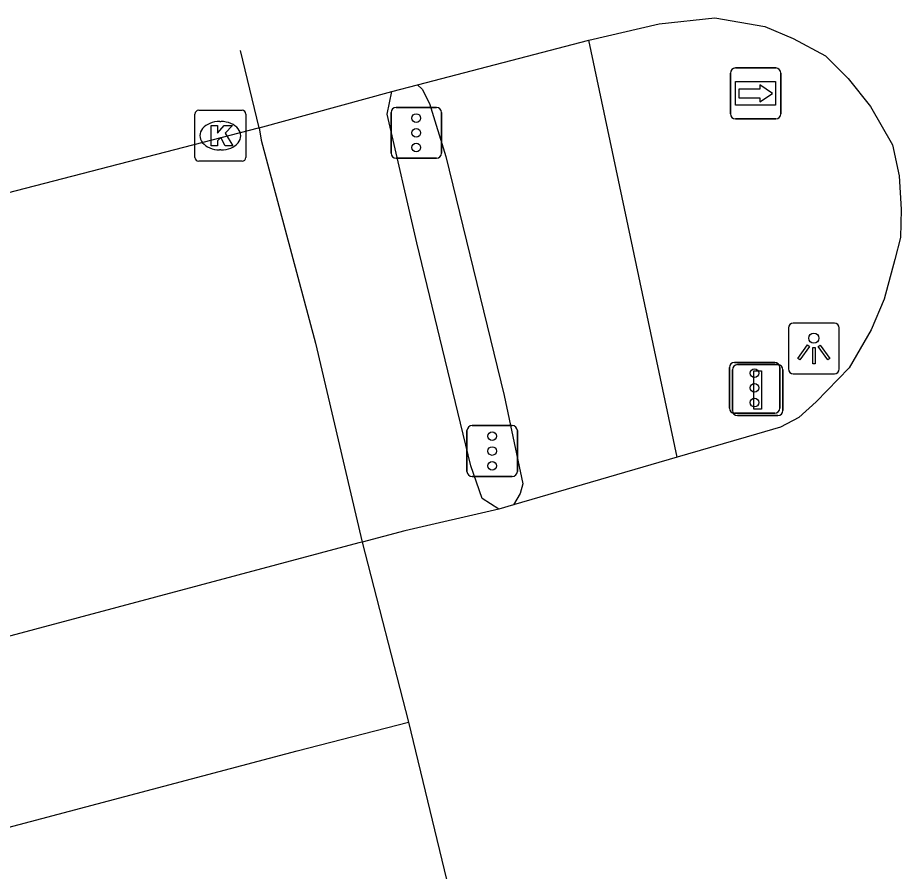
# Model space of a CAD drawing. Extents: x 162880 to 165536, y 384011 to 385179.
# Drawn here: x 164563.89 to 164581.26, y 385079.96 to 385096.73 of the extents above; entities that cross this region are included whole.
import ezdxf

# ---------------------------------------------------------------- set-up
doc = ezdxf.new("R2010")
doc.units = 0
for name, color, linetype in [('IMGEO_Fietspad_open', 7, 'Continuous'), ('IMGEO_Kolk', 7, 'Continuous'), ('IMGEO_Lichtpunt', 7, 'Continuous'), ('IMGEO_Portaal', 7, 'Continuous'), ('IMGEO_Rijbaan_regionaal_gesloten', 7, 'Continuous'), ('IMGEO_Verkeersregelinstallatiepaal', 7, 'Continuous'), ('IMGEO_Voetpad_open', 7, 'Continuous'), ('IMGEO_Wegwijzer', 7, 'Continuous')]:
    doc.layers.add(name, color=color, linetype=linetype)

msp = doc.modelspace()

# ---------------------------------------------------------------- linework, layer by layer
at = {"layer": 'IMGEO_Fietspad_open'}
for points in [[(164576.85, 385088.096), (164575.531, 385094.315), (164575.112, 385096.289)], [(164571.75, 385095.414), (164571.842, 385095.329), (164571.985, 385095.044), (164572.306, 385094.007), (164573.448, 385089.306), (164573.821, 385087.57), (164573.765, 385087.385), (164573.633, 385087.161)]]:
    msp.add_lwpolyline(points, dxfattribs=at)
at = {"layer": 'IMGEO_Kolk'}
for p, q in [((164567.373, 385093.988), (164567.373, 385094.84)), ((164567.448, 385094.914), (164568.3, 385094.914)), ((164568.374, 385094.84), (164568.374, 385093.988)), ((164567.861, 385094.694), (164567.886, 385094.694)), ((164567.884, 385094.134), (164567.859, 385094.134)), ((164568.3, 385093.914), (164567.448, 385093.914))]:
    msp.add_line(p, q, dxfattribs=at)
for points in [[(164567.373, 385093.988), (164567.373, 385094.84)], [(164567.448, 385094.914), (164568.3, 385094.914)], [(164568.374, 385094.84), (164568.374, 385093.988)], [(164567.694, 385094.614), (164567.817, 385094.614), (164567.817, 385094.463), (164567.947, 385094.614), (164568.111, 385094.614), (164567.965, 385094.463), (164568.118, 385094.214), (164567.966, 385094.214), (164567.881, 385094.378), (164567.817, 385094.311), (164567.817, 385094.214), (164567.694, 385094.214), (164567.694, 385094.614)], [(164568.3, 385093.914), (164567.448, 385093.914)]]:
    msp.add_lwpolyline(points, dxfattribs=at)
for centre, start, end in [((164567.45, 385094.838), 91.552, 178.448), ((164567.45, 385094.838), 91.552, 178.448), ((164568.298, 385094.838), 1.552, 88.448), ((164568.298, 385094.838), 1.552, 88.448), ((164567.45, 385093.99), 181.552, 268.448), ((164567.45, 385093.99), 181.552, 268.448), ((164568.298, 385093.99), 271.552, 358.448), ((164568.298, 385093.99), 271.552, 358.448)]:
    msp.add_arc(centre, 0.0765, start, end, dxfattribs=at)
for centre, major_axis, ratio, start_param, end_param in [((164567.86, 385094.414), (-0.387, 0.002), 0.722429, 4.712389, 7.853982), ((164567.885, 385094.414), (-0.39, 0.002), 0.717154, 1.570796, 4.712389)]:
    msp.add_ellipse(centre, major_axis=major_axis, ratio=ratio, start_param=start_param, end_param=end_param, dxfattribs=at)
at = {"layer": 'IMGEO_Lichtpunt'}
for p, q in [((164579.038, 385090.637), (164579.038, 385089.83)), ((164579.038, 385090.637), (164579.038, 385089.83)), ((164579.94, 385090.732), (164579.132, 385090.732)), ((164579.94, 385090.732), (164579.132, 385090.732)), ((164580.034, 385089.83), (164580.034, 385090.637)), ((164580.034, 385089.83), (164580.034, 385090.637)), ((164579.132, 385089.736), (164579.94, 385089.736)), ((164579.132, 385089.736), (164579.94, 385089.736))]:
    msp.add_line(p, q, dxfattribs=at)
for points in [[(164579.412, 385090.301), (164579.451, 385090.273), (164579.263, 385090.011), (164579.225, 385090.038), (164579.412, 385090.301)], [(164579.624, 385090.273), (164579.662, 385090.3), (164579.849, 385090.038), (164579.81, 385090.01), (164579.624, 385090.273)], [(164579.514, 385090.253), (164579.561, 385090.253), (164579.561, 385089.931), (164579.514, 385089.931), (164579.514, 385090.253)]]:
    msp.add_lwpolyline(points, dxfattribs=at)
msp.add_circle((164579.537, 385090.435), 0.0994, dxfattribs=at)
for centre, start, end in [((164579.132, 385090.637), 90, 180), ((164579.132, 385090.637), 90, 180), ((164579.94, 385090.637), 0, 90), ((164579.94, 385090.637), 0, 90), ((164579.132, 385089.83), 180, 270), ((164579.132, 385089.83), 180, 270), ((164579.94, 385089.83), 270, 0), ((164579.94, 385089.83), 270, 360)]:
    msp.add_arc(centre, 0.0946, start, end, dxfattribs=at)
at = {"layer": 'IMGEO_Portaal'}
for p, q in [((164577.938, 385089.015), (164577.938, 385089.815)), ((164577.938, 385089.815), (164577.938, 385089.015)), ((164578.038, 385089.915), (164578.828, 385089.915)), ((164578.828, 385089.915), (164578.038, 385089.915)), ((164578.928, 385089.815), (164578.928, 385089.015)), ((164578.928, 385089.015), (164578.928, 385089.815)), ((164578.828, 385088.915), (164578.038, 385088.915)), ((164578.038, 385088.915), (164578.828, 385088.915))]:
    msp.add_line(p, q, dxfattribs=at)
msp.add_lwpolyline([(164578.358, 385089.79), (164578.508, 385089.79), (164578.508, 385089.04), (164578.358, 385089.04), (164578.358, 385089.79)], dxfattribs=at)
for centre, start, end in [((164578.038, 385089.815), 90, 180), ((164578.038, 385089.815), 90, 180), ((164578.828, 385089.815), 0, 90), ((164578.828, 385089.815), 360, 90), ((164578.038, 385089.015), 180, 270), ((164578.038, 385089.015), 180, 270), ((164578.828, 385089.015), 270, 0), ((164578.828, 385089.015), 270, 0)]:
    msp.add_arc(centre, 0.1, start, end, dxfattribs=at)
at = {"layer": 'IMGEO_Rijbaan_regionaal_gesloten'}
for points in [[(164575.112, 385096.289), (164576.498, 385096.613), (164577.593, 385096.734), (164578.576, 385096.563), (164579.132, 385096.322), (164579.765, 385095.987), (164580.214, 385095.538), (164580.648, 385094.986), (164581.081, 385094.234), (164581.215, 385093.627), (164581.256, 385092.965), (164581.242, 385092.413), (164581.128, 385091.98), (164580.921, 385091.202), (164580.661, 385090.599), (164580.234, 385089.854), (164579.58, 385089.185), (164579.243, 385088.878), (164578.88, 385088.684), (164578.412, 385088.551), (164576.85, 385088.096)], [(164571.75, 385095.414), (164575.112, 385096.289)], [(164568.633, 385094.572), (164568.271, 385096.092)], [(164571.245, 385095.283), (164571.75, 385095.414)], [(164568.633, 385094.572), (164571.245, 385095.283)], [(164556.602, 385091.419), (164562.216, 385092.91), (164568.621, 385094.569), (164568.633, 385094.572)], [(164576.85, 385088.096), (164573.633, 385087.161)], [(164573.633, 385087.161), (164573.349, 385087.072)], [(164573.349, 385087.072), (164571.502, 385086.651), (164570.662, 385086.428)], [(164570.662, 385086.428), (164570.593, 385086.41), (164563.457, 385084.508), (164548.775, 385080.511)], [(164570.662, 385086.428), (164571.568, 385082.885)], [(164465.628, 385053.462), (164471.4, 385054.768), (164498.533, 385062.721), (164551.58, 385077.61), (164569.383, 385082.325), (164571.568, 385082.885)], [(164571.568, 385082.885), (164572.362, 385079.607)]]:
    msp.add_lwpolyline(points, dxfattribs=at)
at = {"layer": 'IMGEO_Verkeersregelinstallatiepaal'}
for p, q in [((164571.329, 385094.971), (164572.119, 385094.971)), ((164572.119, 385094.971), (164571.329, 385094.971)), ((164571.229, 385094.071), (164571.229, 385094.871)), ((164571.229, 385094.871), (164571.229, 385094.071)), ((164572.219, 385094.871), (164572.219, 385094.071)), ((164572.219, 385094.071), (164572.219, 385094.871)), ((164572.119, 385093.971), (164571.329, 385093.971)), ((164571.329, 385093.971), (164572.119, 385093.971)), ((164577.977, 385089.958), (164578.767, 385089.958)), ((164578.767, 385089.958), (164577.977, 385089.958)), ((164577.877, 385089.058), (164577.877, 385089.858)), ((164577.877, 385089.858), (164577.877, 385089.058)), ((164578.867, 385089.858), (164578.867, 385089.058)), ((164578.867, 385089.058), (164578.867, 385089.858)), ((164578.767, 385088.958), (164577.977, 385088.958)), ((164577.977, 385088.958), (164578.767, 385088.958)), ((164572.82, 385088.717), (164573.61, 385088.717)), ((164573.61, 385088.717), (164572.82, 385088.717)), ((164572.72, 385087.817), (164572.72, 385088.617)), ((164572.72, 385088.617), (164572.72, 385087.817)), ((164573.71, 385088.617), (164573.71, 385087.817)), ((164573.71, 385087.817), (164573.71, 385088.617)), ((164573.61, 385087.717), (164572.82, 385087.717)), ((164572.82, 385087.717), (164573.61, 385087.717))]:
    msp.add_line(p, q, dxfattribs=at)
for centre in [(164571.724, 385094.761), (164571.724, 385094.471), (164571.724, 385094.181), (164578.372, 385089.748), (164578.372, 385089.458), (164578.372, 385089.168), (164573.215, 385088.507), (164573.215, 385088.217), (164573.215, 385087.927)]:
    msp.add_circle(centre, 0.085, dxfattribs=at)
for centre, start, end in [((164571.329, 385094.871), 90, 180), ((164571.329, 385094.871), 90, 180), ((164572.119, 385094.871), 0, 90), ((164572.119, 385094.871), 360, 90), ((164571.329, 385094.071), 180, 270), ((164571.329, 385094.071), 180, 270), ((164572.119, 385094.071), 270, 0), ((164572.119, 385094.071), 270, 0), ((164577.977, 385089.858), 90, 180), ((164577.977, 385089.858), 90, 180), ((164578.767, 385089.858), 0, 90), ((164578.767, 385089.858), 360, 90), ((164577.977, 385089.058), 180, 270), ((164577.977, 385089.058), 180, 270), ((164578.767, 385089.058), 270, 0), ((164578.767, 385089.058), 270, 0), ((164572.82, 385088.617), 90, 180), ((164572.82, 385088.617), 90, 180), ((164573.61, 385088.617), 0, 90), ((164573.61, 385088.617), 360, 90), ((164572.82, 385087.817), 180, 270), ((164572.82, 385087.817), 180, 270), ((164573.61, 385087.817), 270, 0), ((164573.61, 385087.817), 270, 0)]:
    msp.add_arc(centre, 0.1, start, end, dxfattribs=at)
at = {"layer": 'IMGEO_Voetpad_open'}
for points in [[(164573.349, 385087.072), (164573.017, 385087.282), (164572.799, 385087.929), (164571.734, 385092.309), (164571.15, 385094.84), (164571.245, 385095.283)], [(164568.633, 385094.572), (164568.678, 385094.328), (164569.743, 385090.335), (164570.662, 385086.428)]]:
    msp.add_lwpolyline(points, dxfattribs=at)
at = {"layer": 'IMGEO_Wegwijzer'}
for p, q in [((164577.997, 385095.745), (164578.787, 385095.745)), ((164578.787, 385095.745), (164577.997, 385095.745)), ((164577.897, 385094.845), (164577.897, 385095.645)), ((164577.897, 385095.645), (164577.897, 385094.845)), ((164578.887, 385095.645), (164578.887, 385094.845)), ((164578.887, 385094.845), (164578.887, 385095.645)), ((164578.787, 385094.745), (164577.997, 385094.745)), ((164577.997, 385094.745), (164578.787, 385094.745))]:
    msp.add_line(p, q, dxfattribs=at)
for points in [[(164577.998, 385095.477), (164578.786, 385095.477), (164578.786, 385095.013), (164577.998, 385095.013), (164577.998, 385095.477)], [(164578.063, 385095.329), (164578.063, 385095.245), (164578.063, 385095.161), (164578.474, 385095.161), (164578.474, 385095.078), (164578.721, 385095.245), (164578.474, 385095.412), (164578.474, 385095.329), (164578.063, 385095.329)]]:
    msp.add_lwpolyline(points, dxfattribs=at)
for centre, start, end in [((164577.997, 385095.645), 90, 180), ((164577.997, 385095.645), 90, 180), ((164578.787, 385095.645), 0, 90), ((164578.787, 385095.645), 360, 90), ((164577.997, 385094.845), 180, 270), ((164577.997, 385094.845), 180, 270), ((164578.787, 385094.845), 270, 0), ((164578.787, 385094.845), 270, 0)]:
    msp.add_arc(centre, 0.1, start, end, dxfattribs=at)

doc.saveas('drawing.dxf')
